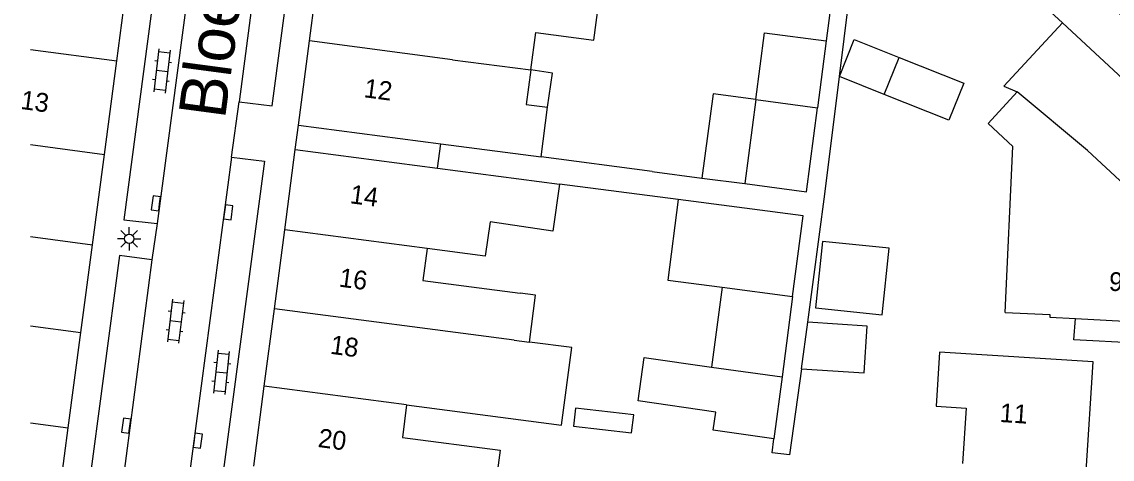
# Model space of a CAD drawing. Extents: x 132994 to 136000, y 393499 to 395512.
# Drawn here: x 132999.5 to 133057.6, y 395275.5 to 395298.8 of the extents above; entities that cross this region are included whole.
import ezdxf

# ---------------------------------------------------------------- set-up
doc = ezdxf.new("R2010")
doc.units = 0
for name, color, linetype in [('gg-afsc-erfafscheiding', 7, 'Continuous'), ('gg-afsc-muur', 7, 'Continuous'), ('gg-anno-huisnummerreeks BGT', 7, 'Continuous'), ('gg-anno-openbare ruimte label', 7, 'Continuous'), ('gg-bbg-gedigitaliseerde bebouwing', 7, 'Continuous'), ('gg-bbg-gedigitaliseerde bebouwing onder overbouw', 7, 'Continuous'), ('gg-bbg-gedigitaliseerde bijgebouw', 7, 'Continuous'), ('gg-bbg-gedigitaliseerde overbouw', 7, 'Continuous'), ('gg-bbg-hoofdgebouw', 7, 'Continuous'), ('gg-bbg-luifel en loopbrug', 7, 'Continuous'), ('gg-bbg-pand overbouw', 7, 'Continuous'), ('gg-bbg-tussenscheiding', 7, 'Continuous'), ('gg-knt-verharding', 7, 'Continuous'), ('gg-knt-verharding nz', 7, 'Continuous'), ('gt-symb-klinker verharding', 7, 'Continuous'), ('gt-symb-kolk', 7, 'Continuous'), ('gt-symb-lichtmast', 7, 'Continuous')]:
    doc.layers.add(name, color=color, linetype=linetype)

# ---------------------------------------------------------------- blocks, each defined once
blk = doc.blocks.new('gt0-KL1')
at = {"layer": 'gt-symb-klinker verharding'}
for p, q in [((-1.15, 0.3), (1.15, 0.3)), ((-1, -0.3), (-1, 0.3)), ((-0.5, 0.3), (-0.5, 0.45)), ((0, -0.3), (0, 0.3)), ((0.5, 0.3), (0.5, 0.45)), ((1, -0.3), (1, 0.3)), ((-1.15, -0.3), (1.15, -0.3)), ((-0.5, -0.45), (-0.5, -0.3)), ((0.5, -0.45), (0.5, -0.3))]:
    blk.add_line(p, q, dxfattribs=at)
blk = doc.blocks.new('gt0-LMAST')
at = {"layer": 'gt-symb-lichtmast'}
for p, q in [((-0.005, 0.246), (-0.005, 0.621)), ((-0.182, 0.173), (-0.447, 0.438)), ((0.172, 0.173), (0.437, 0.438)), ((-0.255, -0.004), (-0.63, -0.004)), ((-0.182, -0.181), (-0.447, -0.446)), ((-0.005, -0.254), (-0.005, -0.629)), ((0.437, -0.446), (0.172, -0.181)), ((0.245, -0.004), (0.62, -0.004))]:
    blk.add_line(p, q, dxfattribs=at)
blk.add_circle((-0.005, -0.004), 0.25, dxfattribs=at)
blk = doc.blocks.new('gt0-KOLK')
at = {"layer": 'gt-symb-kolk'}
blk.add_lwpolyline([(0, 0), (0.375, 0), (0.375, 0.4), (-0.375, 0.4), (-0.375, 0), (0, 0)], dxfattribs=at)

msp = doc.modelspace()

# ---------------------------------------------------------------- linework, layer by layer
at = {"layer": 'gg-afsc-erfafscheiding'}
for p, q in [((133042.644, 395299.958), (133042.361, 395297.794)), ((133033.087, 395290.833), (133027.175, 395291.608)), ((133033.087, 395290.833), (133035.746, 395290.486)), ((133034.483, 395289.337), (133028.166, 395290.165)), ((133055.547, 395281.872), (133055.64, 395283.001))]:
    msp.add_line(p, q, dxfattribs=at)
for points in [[(133043.065, 395295.894), (133044.046, 395303.793), (133044.35, 395304.131)], [(133041.391, 395282.803), (133042.286, 395289.628), (133043.065, 395295.894)], [(133041.045, 395280.327), (133040.404, 395275.738), (133039.484, 395275.859), (133039.581, 395276.598)]]:
    msp.add_lwpolyline(points, dxfattribs=at)
at = {"layer": 'gg-afsc-muur'}
msp.add_line((133061.589, 395281.532), (133055.547, 395281.872), dxfattribs=at)
at = {"layer": 'gg-bbg-gedigitaliseerde bebouwing'}
for p, q in [((133050.984, 395293.395), (133052.534, 395295.066)), ((133027.175, 395291.608), (133027.522, 395294.255)), ((133021.842, 395292.307), (133027.175, 395291.608)), ((133021.672, 395291.016), (133028.166, 395290.165))]:
    msp.add_line(p, q, dxfattribs=at)
for points in [[(133061.988, 395298.073), (133060.711, 395296.696), (133053.905, 395303.009), (133052.253, 395301.228), (133054.937, 395298.74)], [(133026.629, 395296.237), (133026.892, 395298.24), (133029.994, 395297.833), (133030.241, 395299.713)], [(133054.937, 395298.74), (133051.822, 395295.383), (133052.534, 395295.066)], [(133026.629, 395296.237), (133026.388, 395294.404), (133027.522, 395294.255)], [(133051.892, 395283.328), (133052.305, 395292.17), (133050.984, 395293.395)], [(133028.166, 395290.165), (133027.806, 395287.662), (133024.465, 395288.144), (133024.202, 395286.319), (133021.11, 395286.724)], [(133021.11, 395286.724), (133020.887, 395285.025), (133026.068, 395284.346)], [(133026.56, 395281.748), (133026.886, 395284.239), (133026.068, 395284.346)], [(133020.021, 395278.41), (133028.269, 395277.328), (133028.811, 395281.452), (133026.56, 395281.748)], [(133056.57, 395280.69), (133048.398, 395281.214), (133048.214, 395278.337), (133049.808, 395278.235), (133049.619, 395275.289)], [(133020.021, 395278.41), (133019.794, 395276.674), (133025.002, 395275.992), (133024.672, 395273.473)]]:
    msp.add_lwpolyline(points, dxfattribs=at)
at = {"layer": 'gg-bbg-gedigitaliseerde bebouwing onder overbouw'}
for p, q in [((133014.26, 395293.3), (133021.842, 395292.307)), ((133014.09, 395292.01), (133021.672, 395291.016))]:
    msp.add_line(p, q, dxfattribs=at)
at = {"layer": 'gg-bbg-gedigitaliseerde bijgebouw'}
for p, q in [((133042.361, 395297.794), (133041.893, 395294.231)), ((133045.45, 395294.94), (133046.237, 395296.907)), ((133046.237, 395296.907), (133049.683, 395295.53)), ((133038.614, 395294.662), (133038.027, 395290.186)), ((133036.813, 395284.665), (133036.255, 395280.406)), ((133040.574, 395284.172), (133040.013, 395279.897)), ((133041.045, 395280.327), (133041.391, 395282.803)), ((133040.013, 395279.897), (133039.581, 395276.598))]:
    msp.add_line(p, q, dxfattribs=at)
for points in [[(133038.614, 395294.662), (133039.081, 395298.223), (133042.361, 395297.794)], [(133049.683, 395295.53), (133048.897, 395293.563), (133045.45, 395294.94)], [(133038.027, 395290.186), (133041.306, 395289.757), (133041.893, 395294.231)], [(133034.483, 395289.337), (133033.92, 395285.045), (133036.813, 395284.665)], [(133040.574, 395284.172), (133041.137, 395288.464), (133034.483, 395289.337)], [(133045.341, 395283.195), (133045.711, 395286.743), (133042.163, 395287.113), (133041.793, 395283.565), (133045.341, 395283.195)], [(133041.045, 395280.327), (133044.378, 395280.113), (133044.537, 395282.601), (133041.391, 395282.803)], [(133039.581, 395276.598), (133036.349, 395277.064), (133036.487, 395278.016), (133032.34, 395278.614), (133032.673, 395280.922), (133036.255, 395280.406)]]:
    msp.add_lwpolyline(points, dxfattribs=at)
at = {"layer": 'gg-bbg-gedigitaliseerde overbouw'}
msp.add_line((133021.672, 395291.016), (133021.842, 395292.307), dxfattribs=at)
at = {"layer": 'gg-bbg-hoofdgebouw'}
for p, q in [((133004.587, 395296.725), (133005.241, 395301.656)), ((133014.849, 395297.785), (133015.359, 395301.669)), ((133014.26, 395293.3), (133014.849, 395297.785)), ((133003.926, 395291.743), (133004.587, 395296.725)), ((133013.527, 395287.718), (133014.09, 395292.01)), ((133003.289, 395286.936), (133003.926, 395291.743)), ((133012.978, 395283.528), (133013.527, 395287.718)), ((133002.669, 395282.267), (133003.289, 395286.936)), ((133012.437, 395279.404), (133012.978, 395283.528)), ((133055.64, 395283.001), (133061.663, 395282.681)), ((133001.996, 395277.192), (133002.669, 395282.267)), ((133056.199, 395274.88), (133056.57, 395280.69)), ((133011.879, 395275.149), (133012.437, 395279.404)), ((133001.307, 395271.998), (133001.996, 395277.192))]:
    msp.add_line(p, q, dxfattribs=at)
msp.add_lwpolyline([(133051.892, 395283.328), (133054.269, 395283.217), (133054.262, 395283.074), (133055.64, 395283.001)], dxfattribs=at)
at = {"layer": 'gg-bbg-luifel en loopbrug'}
for p, q in [((133045.45, 395294.94), (133043.065, 395295.894)), ((133035.746, 395290.486), (133038.027, 395290.186))]:
    msp.add_line(p, q, dxfattribs=at)
for points in [[(133043.065, 395295.894), (133043.851, 395297.861), (133046.237, 395296.907)], [(133027.522, 395294.255), (133027.784, 395296.071), (133026.629, 395296.237)], [(133038.614, 395294.662), (133036.334, 395294.961), (133035.746, 395290.486)], [(133028.9, 395277.267), (133032.002, 395276.919), (133032.11, 395277.875), (133029.008, 395278.223), (133028.9, 395277.267)]]:
    msp.add_lwpolyline(points, dxfattribs=at)
at = {"layer": 'gg-bbg-pand overbouw'}
msp.add_line((133014.09, 395292.01), (133014.26, 395293.3), dxfattribs=at)
at = {"layer": 'gg-bbg-tussenscheiding'}
for p, q in [((133064.711, 395289.676), (133054.937, 395298.74)), ((133022.465, 395296.784), (133014.849, 395297.785)), ((133000, 395297.333), (133004.587, 395296.725)), ((133022.465, 395296.784), (133026.629, 395296.237)), ((133038.614, 395294.662), (133041.893, 395294.231)), ((133000, 395292.264), (133003.926, 395291.743)), ((133021.11, 395286.724), (133013.527, 395287.718)), ((133000, 395287.372), (133003.289, 395286.936)), ((133036.813, 395284.665), (133040.574, 395284.172)), ((133025.742, 395281.855), (133012.978, 395283.528)), ((133000, 395282.621), (133002.669, 395282.267)), ((133025.742, 395281.855), (133026.56, 395281.748)), ((133036.255, 395280.406), (133040.013, 395279.897)), ((133020.021, 395278.41), (133012.437, 395279.404)), ((133000, 395277.457), (133001.996, 395277.192))]:
    msp.add_line(p, q, dxfattribs=at)
msp.add_lwpolyline([(133061.94, 395286.69), (133056.274, 395291.945), (133052.534, 395295.066)], dxfattribs=at)
at = {"layer": 'gg-knt-verharding'}
for p, q in [((133010.704, 395291.594), (133011.099, 395294.536)), ((133006.73, 395288.055), (133006.459, 395286.134))]:
    msp.add_line(p, q, dxfattribs=at)
for points in [[(133011.099, 395294.536), (133012.856, 395294.321), (133016.662, 395322.912), (133014.892, 395323.142)], [(133010.331, 395315.203), (133008.57, 395315.455), (133004.967, 395288.259), (133006.73, 395288.055)], [(133010.704, 395291.594), (133012.45, 395291.376), (133009.834, 395271.625), (133008.084, 395271.856)], [(133006.459, 395286.134), (133004.737, 395286.363), (133001.393, 395261.218), (133003.147, 395261.009)]]:
    msp.add_lwpolyline(points, dxfattribs=at)
at = {"layer": 'gg-knt-verharding nz'}
for p, q in [((133010.171, 395313.773), (133006.73, 395288.055)), ((133013.58, 395313.368), (133011.099, 395294.536)), ((133010.704, 395291.594), (133008.084, 395271.856)), ((133006.459, 395286.134), (133003.147, 395261.009))]:
    msp.add_line(p, q, dxfattribs=at)

# ---------------------------------------------------------------- block references
at = {"layer": 'gt-symb-klinker verharding'}
for p, rotation in [((133006.994, 395296.186), -96.77678283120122), ((133007.716, 395282.864), -96.77678283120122), ((133010.156, 395280.138), -96.03000880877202)]:
    msp.add_blockref('gt0-KL1', p, dxfattribs=dict(at, rotation=rotation))
at = {"layer": 'gt-symb-kolk'}
for p, rotation in [((133006.868, 395289.107), 82.46974665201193), ((133010.324, 395288.687), -97.58706906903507), ((133005.285, 395277.266), 82.46974665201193), ((133008.701, 395276.52), -97.53025334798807)]:
    msp.add_blockref('gt0-KOLK', p, dxfattribs=dict(at, rotation=rotation))
at = {"layer": 'gt-symb-lichtmast'}
msp.add_blockref('gt0-LMAST', (133005.252, 395287.252), dxfattribs=at)

# ---------------------------------------------------------------- texts
at = {"layer": 'gg-anno-huisnummerreeks BGT'}
for s, rotation, p in [('12', 352.5, (133017.707, 395294.793)), ('13', 352.4, (132999.429, 395294.169)), ('14', 352.5, (133016.966, 395289.147)), ('16', 352.5, (133016.384, 395284.708)), ('9', 356, (133057.389, 395284.495)), ('18', 352.5, (133015.915, 395281.132)), ('11', 356.3, (133051.58, 395277.498)), ('20', 352.5, (133015.264, 395276.168))]:
    msp.add_text(s, height=1, rotation=rotation, dxfattribs=at).set_placement(p)
at = {"layer": 'gg-anno-openbare ruimte label'}
msp.add_text('Bloemfonteinstraat', height=2.5, rotation=82.4, dxfattribs=at).set_placement((133010.344, 395293.581))

doc.saveas('drawing.dxf')
